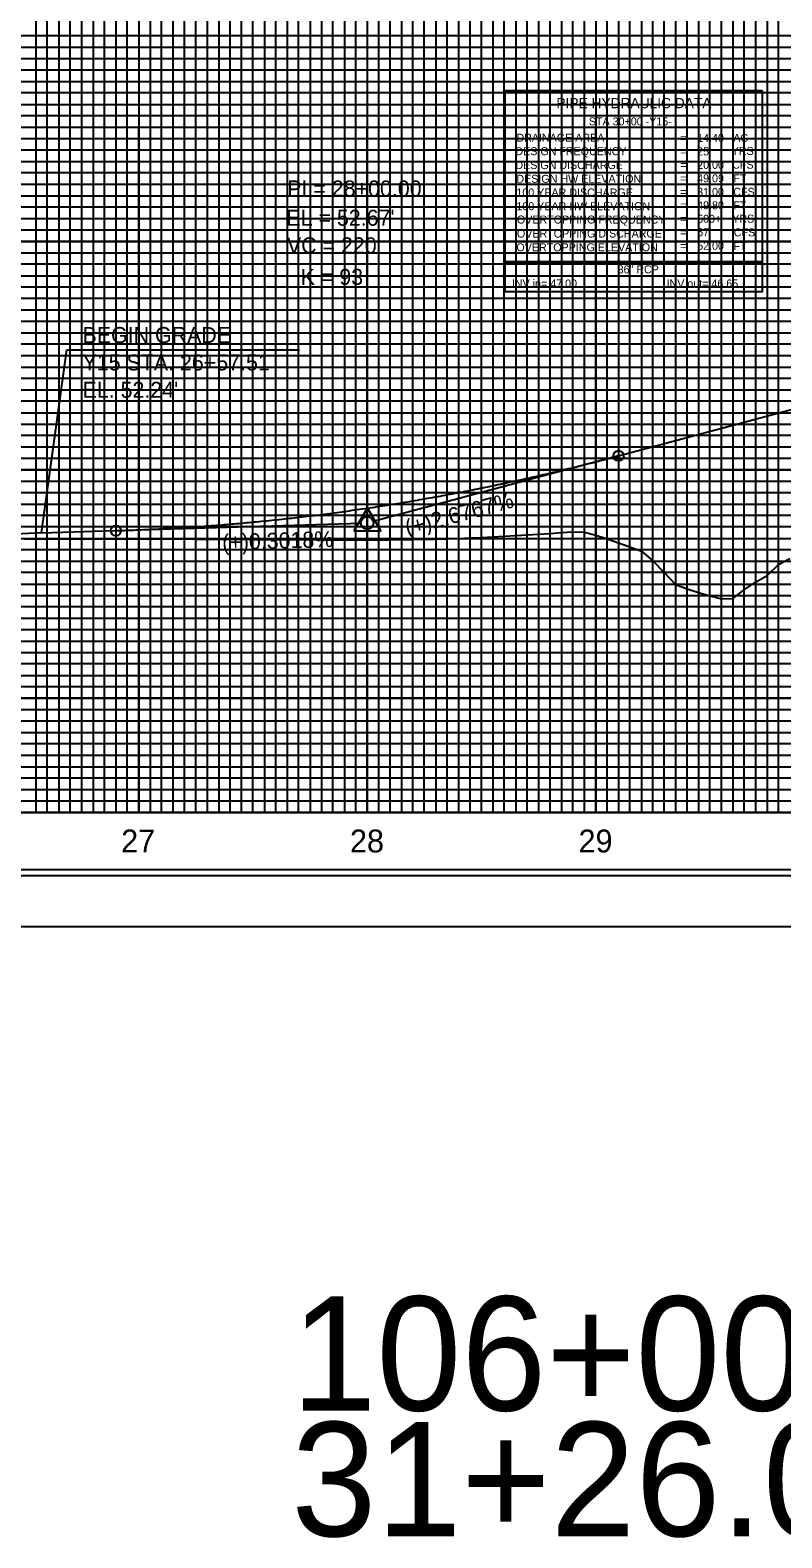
# Model space of a CAD drawing. Extents: x 2345490 to 2436403, y 465165 to 573888.
# Drawn here: x 2383419 to 2383748, y 523226 to 523886 of the extents above; entities that cross this region are included whole.
import ezdxf

# ---------------------------------------------------------------- set-up
doc = ezdxf.new("R2010")
doc.units = 0
for name, color, linetype in [('Old_Level_1', 7, 'Continuous'), ('Old_Level_18', 7, 'Continuous'), ('Old_Level_2', 7, 'Continuous'), ('Old_Level_4', 7, 'Continuous'), ('Old_Level_41', 7, 'Continuous'), ('Old_Level_42', 7, 'Continuous'), ('Old_Level_43', 7, 'Continuous'), ('Old_Level_50', 7, 'Continuous'), ('Old_Level_51', 7, 'Continuous'), ('Old_Level_57', 7, 'Continuous'), ('Old_Level_63', 7, 'Continuous')]:
    doc.layers.add(name, color=color, linetype=linetype)

msp = doc.modelspace()

# ---------------------------------------------------------------- linework, layer by layer
at = {"layer": 'Old_Level_1'}
msp.add_lwpolyline([(2383416.799, 523663.032), (2383421.799, 523663.02275), (2383426.799, 523663.02075), (2383431.799, 523663.01125), (2383436.799, 523663.0015), (2383441.799, 523662.99175), (2383446.799, 523662.98225), (2383451.799, 523662.9725), (2383456.799, 523662.96275), (2383461.799, 523662.95325), (2383466.799, 523662.9435), (2383471.799, 523662.93375), (2383476.799, 523662.92425), (2383481.799, 523662.9145), (2383486.799, 523662.90325), (2383491.799, 523662.87525), (2383496.799, 523662.84725), (2383501.799, 523662.819), (2383506.799, 523662.793), (2383511.799, 523662.765), (2383516.799, 523662.73725), (2383521.799, 523662.70925), (2383526.799, 523662.6815), (2383531.799, 523662.6535), (2383536.799, 523662.62575), (2383541.799, 523662.59775), (2383546.799, 523662.57), (2383551.799, 523662.542), (2383556.799, 523662.51425), (2383561.799, 523662.48625), (2383566.799, 523662.49625), (2383571.799, 523662.545), (2383576.799, 523662.5935), (2383581.799, 523662.642), (2383586.799, 523662.69175), (2383591.799, 523662.76775), (2383596.799, 523662.86925), (2383601.799, 523663.0005), (2383606.799, 523663.161), (2383611.799, 523663.351), (2383616.799, 523663.5705), (2383621.799, 523663.81875), (2383626.799, 523664.09625), (2383631.799, 523664.4025), (2383636.799, 523664.7035), (2383641.799, 523665.0005), (2383646.799, 523665.32375), (2383651.799, 523665.67325), (2383656.799, 523665.989), (2383661.799, 523665.90075), (2383666.799, 523664.544), (2383671.799, 523662.918), (2383676.799, 523661.20275), (2383681.799, 523659.401), (2383686.799, 523657.53225), (2383691.799, 523653.2575), (2383696.799, 523648.1535), (2383701.799, 523642.9965), (2383706.799, 523641.045), (2383711.799, 523639.52375), (2383716.799, 523637.95475), (2383721.799, 523636.751), (2383726.799, 523636.827), (2383731.799, 523640.602), (2383736.799, 523644.00975), (2383741.799, 523646.97), (2383746.799, 523651.7925), (2383751.799, 523654.33725)], dxfattribs=at)
at = {"layer": 'Old_Level_18'}
msp.add_lwpolyline([(2384616.79875, 524568.168), (2383116.79875, 524568.168), (2383116.79875, 523518.168), (2384616.79875, 523518.168)], close=True, dxfattribs=at)
at = {"layer": 'Old_Level_2'}
for p, q in [((2383424.309, 523665.56825), (2383435.3075, 523745.771)), ((2383435.3075, 523745.771), (2383537.1945, 523745.771)), ((2383676.799, 523699.3115), (2383841.799, 523743.4765)), ((2383676.799, 523699.3115), (2383569.4555, 523670.57925)), ((2383424.309, 523665.56825), (2383366.799, 523662.60825)), ((2383424.309, 523665.56825), (2383456.799, 523666.5485)), ((2383456.799, 523666.5485), (2383564.0505, 523669.78525))]:
    msp.add_line(p, q, dxfattribs=at)
msp.add_lwpolyline([(2383560.99325, 523666.417), (2383572.73575, 523666.417), (2383566.86475, 523676.54275)], close=True, dxfattribs=at)
for centre, radius in [((2383676.799, 523699.3115), 2.25), ((2383566.799, 523669.868), 2.75), ((2383566.799, 523669.868), 2.75), ((2383456.799, 523666.5485), 2.25)]:
    msp.add_circle(centre, radius, dxfattribs=at)
msp.add_spline([(2383456.799, 523666.5485), (2383461.199, 523666.69175), (2383465.599, 523666.856), (2383469.999, 523667.041), (2383474.399, 523667.247), (2383478.799, 523667.47375), (2383483.199, 523667.7215), (2383487.599, 523667.99), (2383491.999, 523668.2795), (2383496.399, 523668.59), (2383500.799, 523668.92125), (2383505.199, 523669.2735), (2383509.599, 523669.64675), (2383513.999, 523670.04075), (2383518.399, 523670.45575), (2383522.799, 523670.8915), (2383527.199, 523671.34825), (2383531.599, 523671.82575), (2383535.999, 523672.32425), (2383540.399, 523672.84375), (2383544.799, 523673.384), (2383549.199, 523673.94525), (2383553.599, 523674.52725), (2383557.999, 523675.13025), (2383562.399, 523675.75425), (2383566.799, 523676.399), (2383571.199, 523677.06475), (2383575.599, 523677.7515), (2383579.999, 523678.459), (2383584.399, 523679.18725), (2383588.799, 523679.9365), (2383593.199, 523680.70675), (2383597.599, 523681.498), (2383601.999, 523682.31), (2383606.399, 523683.14275), (2383610.799, 523683.9965), (2383615.199, 523684.87125), (2383619.599, 523685.767), (2383623.999, 523686.6835), (2383628.399, 523687.62075), (2383632.799, 523688.579), (2383637.199, 523689.55825), (2383641.599, 523690.55825), (2383645.999, 523691.57925), (2383650.399, 523692.62125), (2383654.799, 523693.684), (2383659.199, 523694.76775), (2383663.599, 523695.87225), (2383667.999, 523696.99775), (2383672.399, 523698.14425), (2383676.799, 523699.3115)], degree=3, dxfattribs=at)
at = {"layer": 'Old_Level_4'}
for p, q in [((2383627.2025, 523859.29417), (2383739.7025, 523859.29417)), ((2383627.2025, 523784.29417), (2383627.2025, 523859.29417)), ((2383739.7025, 523859.29417), (2383739.7025, 523784.29417)), ((2383739.7025, 523784.29417), (2383627.2025, 523784.29417))]:
    msp.add_line(p, q, dxfattribs=at)
msp.add_lwpolyline([(2383627.2025, 523784.29417), (2383739.7025, 523784.29417), (2383739.7025, 523771.07917), (2383627.2025, 523771.07917)], close=True, dxfattribs=at)
at = {"layer": 'Old_Level_41'}
msp.add_line((2384616.79875, 523543.168), (2383116.79875, 523543.168), dxfattribs=at)
for points in [[(2383441.79875, 524568.168), (2383441.79875, 523543.168), (2383491.79875, 523543.168), (2383491.79875, 524568.168)], [(2383466.79875, 524568.168), (2383466.79875, 523543.168), (2383516.79875, 523543.168), (2383516.79875, 524568.168)], [(2383541.79875, 524568.168), (2383541.79875, 523543.168), (2383591.79875, 523543.168), (2383591.79875, 524568.168)], [(2383566.79875, 524568.168), (2383566.79875, 523543.168), (2383616.79875, 523543.168), (2383616.79875, 524568.168)], [(2383641.79875, 524568.168), (2383641.79875, 523543.168), (2383691.79875, 523543.168), (2383691.79875, 524568.168)], [(2383666.79875, 524568.168), (2383666.79875, 523543.168), (2383716.79875, 523543.168), (2383716.79875, 524568.168)], [(2383741.79875, 524568.168), (2383741.79875, 523543.168), (2383791.79875, 523543.168)], [(2384616.79875, 523868.168), (2383116.79875, 523868.168), (2383116.79875, 523818.168), (2384616.79875, 523818.168)], [(2384616.79875, 523793.168), (2383116.79875, 523793.168), (2383116.79875, 523843.168), (2384616.79875, 523843.168)], [(2384616.79875, 523768.168), (2383116.79875, 523768.168), (2383116.79875, 523718.168), (2384616.79875, 523718.168)], [(2384616.79875, 523668.168), (2383116.79875, 523668.168), (2383116.79875, 523618.168), (2384616.79875, 523618.168)], [(2384616.79875, 523593.168), (2383116.79875, 523593.168), (2383116.79875, 523643.168), (2384616.79875, 523643.168)], [(2384616.79875, 523568.168), (2383116.79875, 523568.168)]]:
    msp.add_lwpolyline(points, dxfattribs=at)
at = {"layer": 'Old_Level_42'}
msp.add_lwpolyline([(2384616.79875, 523693.168), (2383116.79875, 523693.168), (2383116.79875, 523743.168), (2384616.79875, 523743.168)], dxfattribs=at)
at = {"layer": 'Old_Level_43'}
for points in [[(2383421.79875, 524568.168), (2383421.79875, 523543.168), (2383426.79875, 523543.168), (2383426.79875, 524568.168)], [(2383431.79875, 524568.168), (2383431.79875, 523543.168), (2383436.79875, 523543.168), (2383436.79875, 524568.168)], [(2383446.79875, 524568.168), (2383446.79875, 523543.168), (2383451.79875, 523543.168), (2383451.79875, 524568.168)], [(2383456.79875, 524568.168), (2383456.79875, 523543.168), (2383461.79875, 523543.168), (2383461.79875, 524568.168)], [(2383471.79875, 524568.168), (2383471.79875, 523543.168), (2383476.79875, 523543.168), (2383476.79875, 524568.168)], [(2383481.79875, 524568.168), (2383481.79875, 523543.168), (2383486.79875, 523543.168), (2383486.79875, 524568.168)], [(2383496.79875, 524568.168), (2383496.79875, 523543.168), (2383511.79875, 523543.168), (2383511.79875, 524568.168)], [(2383501.79875, 524568.168), (2383501.79875, 523543.168), (2383506.79875, 523543.168), (2383506.79875, 524568.168)], [(2383521.79875, 524568.168), (2383521.79875, 523543.168), (2383526.79875, 523543.168), (2383526.79875, 524568.168)], [(2383531.79875, 524568.168), (2383531.79875, 523543.168), (2383536.79875, 523543.168), (2383536.79875, 524568.168)], [(2383546.79875, 524568.168), (2383546.79875, 523543.168), (2383551.79875, 523543.168), (2383551.79875, 524568.168)], [(2383556.79875, 524568.168), (2383556.79875, 523543.168), (2383561.79875, 523543.168), (2383561.79875, 524568.168)], [(2383571.79875, 524568.168), (2383571.79875, 523543.168), (2383576.79875, 523543.168), (2383576.79875, 524568.168)], [(2383581.79875, 524568.168), (2383581.79875, 523543.168), (2383586.79875, 523543.168), (2383586.79875, 524568.168)], [(2383596.79875, 524568.168), (2383596.79875, 523543.168), (2383601.79875, 523543.168), (2383601.79875, 524568.168)], [(2383606.79875, 524568.168), (2383606.79875, 523543.168), (2383611.79875, 523543.168), (2383611.79875, 524568.168)], [(2383621.79875, 524568.168), (2383621.79875, 523543.168), (2383626.79875, 523543.168), (2383626.79875, 524568.168)], [(2383631.79875, 524568.168), (2383631.79875, 523543.168), (2383636.79875, 523543.168), (2383636.79875, 524568.168)], [(2383646.79875, 524568.168), (2383646.79875, 523543.168)], [(2383651.79875, 524568.168), (2383651.79875, 523543.168), (2383656.79875, 523543.168), (2383656.79875, 524568.168), (2383661.79875, 524568.168), (2383661.79875, 523543.168), (2383671.79875, 523543.168), (2383671.79875, 524568.168), (2383676.79875, 524568.168), (2383676.79875, 523543.168), (2383681.79875, 523543.168), (2383681.79875, 524568.168), (2383686.79875, 524568.168), (2383686.79875, 523543.168)], [(2383696.79875, 523543.168), (2383696.79875, 524568.168), (2383701.79875, 524568.168), (2383701.79875, 523543.168), (2383706.79875, 523543.168), (2383706.79875, 524568.168), (2383711.79875, 524568.168), (2383711.79875, 523543.168), (2383721.79875, 523543.168), (2383721.79875, 524568.168), (2383726.79875, 524568.168), (2383726.79875, 523543.168), (2383726.79875, 523543.168), (2383731.79875, 523543.168), (2383731.79875, 524568.168), (2383736.79875, 524568.168), (2383736.79875, 523543.168), (2383746.79875, 523543.168), (2383746.79875, 524568.168), (2383751.79875, 524568.168)], [(2383501.79875, 524567.568), (2383501.79875, 523543.168), (2383506.79875, 523543.168), (2383506.79875, 524567.568)], [(2384566.79875, 523883.168), (2383166.79875, 523883.168), (2383166.79875, 523878.168), (2384566.79875, 523878.168)], [(2384566.79875, 523873.168), (2383166.79875, 523873.168), (2383166.79875, 523863.168), (2384566.79875, 523863.168)], [(2384566.79875, 523858.168), (2383166.79875, 523858.168), (2383166.79875, 523853.168), (2384566.79875, 523853.168)], [(2384566.79875, 523848.168), (2383166.79875, 523848.168), (2383166.79875, 523838.168), (2384566.79875, 523838.168)], [(2384566.79875, 523833.168), (2383166.79875, 523833.168), (2383166.79875, 523828.168), (2384566.79875, 523828.168)], [(2384566.79875, 523823.168), (2383166.79875, 523823.168), (2383166.79875, 523813.168), (2384566.79875, 523813.168)], [(2384566.79875, 523808.168), (2383166.79875, 523808.168), (2383166.79875, 523803.168), (2384566.79875, 523803.168)], [(2384566.79875, 523798.168), (2383166.79875, 523798.168), (2383166.79875, 523788.168), (2384566.79875, 523788.168)], [(2384566.79875, 523783.168), (2383166.79875, 523783.168), (2383166.79875, 523778.168), (2384566.79875, 523778.168)], [(2384566.79875, 523773.168), (2383166.79875, 523773.168), (2383166.79875, 523763.168), (2384566.79875, 523763.168)], [(2384566.79875, 523758.168), (2383166.79875, 523758.168), (2383166.79875, 523753.168), (2384566.79875, 523753.168)], [(2384566.79875, 523748.168), (2383166.79875, 523748.168)], [(2383166.79875, 523738.168), (2384566.79875, 523738.168)], [(2384566.79875, 523733.168), (2383166.79875, 523733.168), (2383166.79875, 523728.168), (2384566.79875, 523728.168)], [(2384566.79875, 523723.168), (2383166.79875, 523723.168)], [(2383166.79875, 523713.168), (2384566.79875, 523713.168)], [(2384566.79875, 523708.168), (2383166.79875, 523708.168), (2383166.79875, 523703.168), (2384566.79875, 523703.168)], [(2384566.79875, 523698.168), (2383166.79875, 523698.168), (2383166.79875, 523688.168), (2384566.79875, 523688.168)], [(2384566.79875, 523683.168), (2383166.79875, 523683.168), (2383166.79875, 523678.168), (2384566.79875, 523678.168)], [(2384566.79875, 523673.168), (2383166.79875, 523673.168), (2383166.79875, 523663.168), (2384566.79875, 523663.168)], [(2384566.79875, 523658.168), (2383166.79875, 523658.168), (2383166.79875, 523653.168), (2384566.79875, 523653.168)], [(2384566.79875, 523648.168), (2383166.79875, 523648.168), (2383166.79875, 523638.168), (2384566.79875, 523638.168)], [(2384566.79875, 523633.168), (2383166.79875, 523633.168), (2383166.79875, 523628.168), (2384566.79875, 523628.168)], [(2384566.79875, 523623.168), (2383166.79875, 523623.168), (2383166.79875, 523613.168), (2384566.79875, 523613.168)], [(2384566.79875, 523608.168), (2383166.79875, 523608.168), (2383166.79875, 523603.168), (2384566.79875, 523603.168)], [(2384566.79875, 523598.168), (2383166.79875, 523598.168), (2383166.79875, 523588.168), (2384566.79875, 523588.168)], [(2384566.79875, 523583.168), (2383166.79875, 523583.168), (2383166.79875, 523578.168), (2384566.79875, 523578.168)], [(2384566.79875, 523573.168), (2383166.79875, 523573.168), (2383166.79875, 523563.168), (2384566.79875, 523563.168)], [(2384566.79875, 523558.168), (2383166.79875, 523558.168), (2383166.79875, 523553.168), (2384566.79875, 523553.168)], [(2384566.79875, 523548.168), (2383166.79875, 523548.168)]]:
    msp.add_lwpolyline(points, dxfattribs=at)
at = {"layer": 'Old_Level_50'}
msp.add_lwpolyline([(2384629.29875, 524570.718), (2382962.79875, 524570.718), (2382962.79875, 523515.618), (2384629.29875, 523515.618)], close=True, dxfattribs=at)
at = {"layer": 'Old_Level_51'}
msp.add_lwpolyline([(2384633.79875, 524593.168), (2382949.79875, 524593.168), (2382949.79875, 523493.168), (2384633.79875, 523493.168)], close=True, dxfattribs=at)
at = {"layer": 'Old_Level_57'}
for p, q in [((2381716.79925, 523843.16825), (2384066.79875, 523843.16825)), ((2383466.79875, 523543.16825), (2383466.79875, 523843.16825)), ((2383466.79875, 523543.26825), (2383466.79875, 523843.16825)), ((2383566.79875, 523543.16825), (2383566.79875, 523843.16825)), ((2383566.79875, 523543.26825), (2383566.79875, 523843.16825)), ((2383566.79875, 523543.26825), (2383566.79875, 523843.16825)), ((2383666.79875, 523543.16825), (2383666.79875, 523843.16825)), ((2383666.79875, 523543.26825), (2383666.79875, 523843.16825)), ((2381716.79925, 523793.16825), (2384066.79875, 523793.16825)), ((2381716.79925, 523743.16825), (2384066.79875, 523743.16825)), ((2381716.79925, 523693.16825), (2384066.79875, 523693.16825)), ((2381716.79925, 523643.16825), (2384066.79875, 523643.16825)), ((2381716.799, 523593.16825), (2384066.79875, 523593.16825)), ((2381716.79925, 523543.16825), (2384066.79875, 523543.16825))]:
    msp.add_line(p, q, dxfattribs=at)
at = {"layer": 'Old_Level_63'}
msp.add_line((2381766.79875, 523543.168), (2383942.32375, 523543.168), dxfattribs=at)

# ---------------------------------------------------------------- texts
at = {"layer": 'Old_Level_1'}
for s, height, p in [('27', 10.000001, (2383459.1415, 523525.668)), ('28', 10.000001, (2383559.26725, 523525.668)), ('29', 10.000001, (2383659.3095, 523525.668)), ("106+00 Y1 GP 58.3399 e=6% 24'", 49.9999995, (2383533.6215, 523281.2865)), ('31+26.03 Y15', 49.9999995, (2383533.6215, 523226.28675))]:
    msp.add_text(s, height=height, dxfattribs=at).set_placement(p)
at = {"layer": 'Old_Level_2'}
for s, height, p in [('PI = 28+00.00', 7.0000005, (2383531.799, 523812.868)), ("EL = 52.67'", 7.0000005, (2383531.4345, 523800.04675)), ("VC = 220'", 7.000001, (2383531.6565, 523787.95275)), ('K = 93', 7.000001, (2383537.6895, 523774.15625)), ('BEGIN GRADE', 7.0000005, (2383442.209, 523748.6975)), ('Y15 STA. 26+57.51', 7.0000005, (2383442.209, 523736.6975)), ("EL. 52.24' ", 7.0000005, (2383442.209, 523724.6975))]:
    msp.add_text(s, height=height, dxfattribs=at).set_placement(p)
for s, rotation, p in [('(+)2.6767%', 14.98489444, (2383584.4415, 523664.2385)), ('(+)0.3018%', 1.72852222, (2383503.43325, 523657.9515))]:
    msp.add_text(s, height=7.000001, rotation=rotation, dxfattribs=at).set_placement(p)
at = {"layer": 'Old_Level_4'}
for s, height, p in [('PIPE HYDRAULIC DATA', 4.49985, (2383649.6025, 523851.46917)), ('STA 30+00 -Y15-', 3.4998, (2383663.82325, 523843.96867)), ('DRAINAGE AREA', 3.49995, (2383632.1025, 523836.84417)), ('=        ', 3.49995, (2383703.7525, 523836.74417)), ('14.40', 3.49995, (2383711.213, 523836.74367)), ('AC', 3.49995, (2383727.0275, 523836.74417)), ('DESIGN FREQUENCY', 3.49995, (2383631.6525, 523830.91917)), ('DESIGN DISCHARGE', 3.49995, (2383631.6525, 523824.84417)), ('=        ', 3.49995, (2383703.7525, 523830.84417)), ('25', 3.49995, (2383711.213, 523830.84392)), ('20.00', 3.49995, (2383711.213, 523824.94392)), ('YRS', 3.49995, (2383726.3275, 523831.04417)), ('CFS', 3.49995, (2383726.5525, 523825.01917)), ('DESIGN HW ELEVATION', 3.49995, (2383632.1025, 523818.84417)), ('=        ', 3.49995, (2383703.7525, 523824.94417)), ('49.09', 3.49995, (2383711.213, 523819.04392)), ('FT', 3.49995, (2383727.0275, 523819.04417)), ('100 YEAR DISCHARGE', 3.49995, (2383632.1025, 523812.84417)), ('=        ', 3.49995, (2383703.7525, 523819.04417)), ('=        ', 3.49995, (2383703.7525, 523813.14417)), ('31.00', 3.49995, (2383711.213, 523813.14392)), ('CFS', 3.49995, (2383727.0275, 523813.14417)), ('100 YEAR HW ELEVATION', 3.49995, (2383632.1025, 523806.84417)), ('=        ', 3.49995, (2383703.7525, 523807.24417)), ('49.80', 3.49995, (2383711.213, 523807.24392)), ('FT', 3.49995, (2383727.0275, 523807.24417)), ('OVERTOPPING FREQUENCY', 3.49995, (2383632.3275, 523800.99417)), ('=        ', 3.49995, (2383703.7525, 523801.34417)), ('500+', 3.49995, (2383711.213, 523801.34417)), ('YRS', 3.49995, (2383726.5525, 523801.39417)), ('OVERTOPPING DISCHARGE', 3.49995, (2383632.3275, 523794.86917)), ('=        ', 3.49995, (2383703.7525, 523795.44417)), ('67', 3.49995, (2383711.213, 523795.44417)), ('CFS', 3.49995, (2383727.2525, 523795.36917)), ('OVERTOPPING ELEVATION', 3.49995, (2383632.1025, 523788.84417)), ('=        ', 3.49995, (2383703.7525, 523789.54417)), ('52.00', 3.49995, (2383711.213, 523789.54417)), ('FT', 3.49995, (2383727.0275, 523789.34417)), ('36" RCP', 3.4998, (2383676.40825, 523779.19192)), ('INV in= 47.00', 3.4998, (2383630.135, 523773.00617)), ('INV out= 46.65', 3.4998, (2383697.81175, 523773.00617))]:
    msp.add_text(s, height=height, dxfattribs=at).set_placement(p)

doc.saveas('drawing.dxf')
